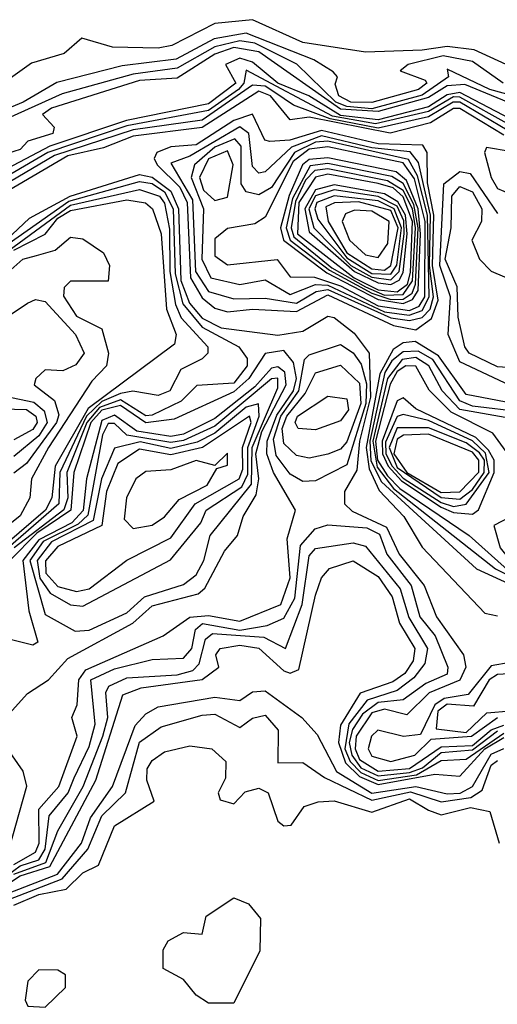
# Model space of a CAD drawing. Extents: x 2889633 to 3052318, y 540750 to 918690.
# Tile 529 of 656: x 2968604 to 2969365, y 842138 to 843706. Entities that reach past the tile are written whole.
import ezdxf

# ---------------------------------------------------------------- set-up
doc = ezdxf.new("R2010")
doc.units = 0

msp = doc.modelspace()

# ---------------------------------------------------------------- linework, layer by layer
at = {"layer": '0CON02XD'}
for points in [[(2969378.8, 843635), (2969328, 843658), (2969285, 843663.8), (2969245, 843657.8), (2969155, 843654.3), (2969055, 843670), (2968975, 843706.2), (2968915, 843700), (2968846.7, 843665), (2968825, 843660.8), (2968752.3, 843662.3), (2968703, 843677), (2968675, 843652.5), (2968623, 843637), (2968575, 843602.5)], [(2969373.8, 843605), (2969325, 843639.5), (2969278.5, 843648.5), (2969222.5, 843635), (2969210, 843625), (2969249.7, 843609.7), (2969252.5, 843605), (2969239.2, 843595), (2969165, 843574.2), (2969131.2, 843575), (2969112.5, 843585), (2969106.4, 843603.6), (2969110, 843615), (2969103.3, 843623.3), (2969072.5, 843642.5), (2968965, 843684.7), (2968914, 843676), (2968853.4, 843643.4), (2968767.3, 843632.7), (2968663.6, 843606.4), (2968610, 843575), (2968507.3, 843532.7)], [(2969395, 843583.2), (2969352.5, 843595), (2969285, 843627.5), (2969286.7, 843615), (2969245, 843586.3), (2969165, 843564.5), (2969125, 843568), (2969107.5, 843575), (2969045.3, 843635.3), (2968978.7, 843668.7), (2968955, 843672.7), (2968915, 843662.9), (2968855, 843629.3), (2968785, 843619.6), (2968671.8, 843588.2), (2968540.7, 843529.3)], [(2969398, 843568), (2969312.8, 843602.8), (2969285, 843601), (2969255, 843582.1), (2969175, 843559.8), (2969115, 843563.8), (2968984.8, 843654.8), (2968945, 843662), (2968915, 843651.4), (2968855, 843613.3), (2968795, 843609.4), (2968655, 843565.4), (2968640.8, 843555), (2968659.2, 843535), (2968657.1, 843525), (2968617.1, 843512.9), (2968605, 843499.3), (2968575, 843490)], [(2969385, 843548.4), (2969305, 843590.2), (2969285, 843586.6), (2969255, 843567.6), (2969175, 843547), (2969115, 843553.5), (2969064.6, 843585), (2969015.4, 843605), (2968975, 843638.8), (2968955, 843645.2), (2968931.8, 843635), (2968948.6, 843605), (2968905, 843572.5), (2968774.4, 843545.6), (2968652.2, 843505), (2968525, 843437.7)], [(2969385, 843538.3), (2969305, 843583.1), (2969295, 843583.5), (2969255, 843560), (2969170.6, 843540.6), (2969102.4, 843552.4), (2968965, 843625.8), (2968961.1, 843605), (2968952.5, 843595), (2968905, 843561.6), (2968775, 843537.3), (2968648.9, 843495), (2968575, 843451.4)], [(2969380.3, 843530.3), (2969305, 843574.8), (2969294.5, 843575), (2969255, 843551.4), (2969175, 843533.6), (2969098.3, 843548.3), (2969040, 843570), (2969010.5, 843590.5), (2968995, 843600.2), (2968975, 843601.8), (2968895, 843546.5), (2968785, 843531.1), (2968659.9, 843490.1), (2968578.1, 843441.9)], [(2969375, 843522.1), (2969305, 843564.7), (2969295, 843564.7), (2969258.1, 843541.9), (2969194.3, 843525.7), (2969065, 843550.8), (2969035, 843546.7), (2969003.6, 843585), (2968985, 843592.5), (2968895, 843534.7), (2968785, 843520.9), (2968737.8, 843502.2), (2968680.7, 843489.3), (2968586.2, 843433.8)], [(2969235, 843212.5), (2969259.6, 843230.4), (2969270.6, 843259.4), (2969261.4, 843315), (2969263.8, 843395), (2969253.6, 843446.4), (2969252.9, 843495), (2969246.3, 843506.3), (2969175, 843508.5), (2969085, 843529.8), (2969034.6, 843514.6), (2969002.3, 843512.3), (2968994.4, 843514.4), (2968975, 843555.6), (2968945, 843545.8), (2968885, 843507.1), (2968845, 843503.8), (2968822.5, 843495), (2968818.5, 843485), (2968822.9, 843475), (2968859.5, 843439.5), (2968871, 843415), (2968876.4, 843295), (2968895, 843263.5), (2968915, 843246.7), (2968935, 843240.9), (2968975, 843245.4), (2969045, 843241.3), (2969095, 843268.3), (2969199.2, 843219.2), (2969235, 843212.5)], [(2969225, 843227), (2969245, 843231.8), (2969257.8, 843245), (2969263.1, 843265), (2969256.7, 843315), (2969258.4, 843395), (2969238.9, 843478.9), (2969225.8, 843495.8), (2969165, 843502), (2969085, 843521.5), (2969037, 843503), (2968995, 843464), (2968985, 843462), (2968975, 843472.5), (2968969.1, 843525), (2968955, 843535.4), (2968875, 843488.8), (2968845, 843477.5), (2968879.3, 843419.3), (2968884.2, 843305), (2968905, 843273.5), (2968945, 843261.9), (2968995, 843262.7), (2969045, 843254.7), (2969076.4, 843273.6), (2969095, 843276.6), (2969195, 843231.7), (2969225, 843227)], [(2969224.5, 843235.5), (2969245, 843243.1), (2969256.2, 843265), (2969253.4, 843395), (2969237.5, 843457.5), (2969223.4, 843483.4), (2969095, 843513), (2969075, 843511), (2969041.6, 843495), (2969005, 843439.2), (2968985, 843427.5), (2968965, 843432), (2968956.9, 843445), (2968957.1, 843505), (2968946.7, 843516.7), (2968915, 843503.5), (2968882.5, 843475), (2968877.5, 843455), (2968896.7, 843405), (2968894, 843325), (2968908.8, 843295), (2968955, 843284.4), (2968995, 843292), (2969035, 843268.8), (2969075, 843284.7), (2969095, 843283.4), (2969185, 843241.2), (2969224.5, 843235.5)], [(2968915, 843418.1), (2968935, 843423.8), (2968943.9, 843475), (2968935, 843497.5), (2968905, 843484.6), (2968890.6, 843455), (2968896.9, 843435), (2968915, 843418.1)], [(2969225, 843243), (2969240.1, 843249.9), (2969249.3, 843265), (2969249.9, 843385), (2969232.6, 843452.6), (2969215, 843478.3), (2969095, 843503.9), (2969065, 843500), (2969039.7, 843480.3), (2968995, 843392), (2968978.8, 843381.2), (2968935, 843373.8), (2968915, 843357.5), (2968915, 843330), (2968935, 843315.8), (2969014.2, 843324.2), (2969035, 843296.7), (2969073.8, 843296.2), (2969115, 843282.4), (2969175, 843250.3), (2969225, 843243)], [(2969385, 843428.7), (2969405, 843434.1), (2969467, 843463), (2969475.3, 843475), (2969471.1, 843495), (2969456, 843506), (2969435, 843509.5), (2969385, 843496.1), (2969347.5, 843502.5), (2969344.2, 843495), (2969354.7, 843455), (2969365, 843437.3), (2969385, 843428.7)], [(2969215, 843254.5), (2969229.4, 843260.6), (2969238.6, 843275), (2969242.2, 843365), (2969238.4, 843405), (2969219.9, 843449.9), (2969203.7, 843463.7), (2969095, 843486.1), (2969065, 843483.7), (2969054.3, 843475), (2969033.4, 843426.5), (2969019.5, 843375), (2969024, 843355), (2969093.1, 843303.1), (2969175, 843260.8), (2969215, 843254.5)], [(2969195, 843260.4), (2969215, 843261.4), (2969229.1, 843270.9), (2969234.5, 843285), (2969238.4, 843375), (2969231.8, 843411.8), (2969215, 843445.3), (2969196.5, 843456.5), (2969095, 843477), (2969066.5, 843473.5), (2969038.6, 843421.4), (2969028.4, 843375), (2969034.7, 843355), (2969097.3, 843307.3), (2969165, 843270.5), (2969195, 843260.4)], [(2969185, 843267.6), (2969215, 843268.8), (2969229.6, 843290.4), (2969234.5, 843375), (2969229.4, 843405), (2969215, 843434.2), (2969189.8, 843449.8), (2969095, 843468.5), (2969074.1, 843465.9), (2969059.4, 843450.6), (2969043.3, 843416.7), (2969036.3, 843375), (2969040.7, 843360.7), (2969101.3, 843311.3), (2969155, 843280.6), (2969185, 843267.6)], [(2969385, 843123.6), (2969305, 843161.5), (2969286.5, 843205), (2969290.3, 843265), (2969272.9, 843315), (2969279.5, 843445), (2969305, 843464.4), (2969321.4, 843461.4), (2969365, 843397.5)], [(2968565, 843338.7), (2968619.8, 843390.2), (2968684.9, 843425.1), (2968795, 843459.7), (2968815, 843455.3), (2968845, 843433.4), (2968857.1, 843405), (2968861, 843291), (2968874.8, 843254.8), (2968895, 843230.7), (2968925, 843215.3), (2969015, 843203.8), (2969055, 843210), (2969095, 843234), (2969105, 843232), (2969136.9, 843206.9), (2969160.5, 843175), (2969162.7, 843105), (2969145.4, 843035), (2969141.1, 842988.9), (2969121.2, 842955), (2969121.2, 842935), (2969133.6, 842923.6), (2969188.3, 842898.3), (2969208.2, 842855), (2969248.1, 842805), (2969268, 842755), (2969310.8, 842695), (2969314.4, 842675), (2969305, 842654.6), (2969256, 842634), (2969220.6, 842599.4), (2969185, 842608), (2969165, 842602.2), (2969139.7, 842565), (2969138.1, 842545), (2969145, 842528.2), (2969175, 842509.3), (2969225, 842513.6), (2969275, 842548.4), (2969325, 842550.3), (2969355, 842575.2), (2969375, 842582.7)], [(2969205, 843272.8), (2969221.5, 843285), (2969226.2, 843303.8), (2969229.6, 843385), (2969215, 843424.2), (2969198.6, 843438.6), (2969175, 843445.6), (2969095, 843460.4), (2969075, 843455.3), (2969048.6, 843415), (2969046.7, 843365), (2969136.9, 843295), (2969175, 843275.9), (2969205, 843272.8)], [(2968535, 843313.7), (2968682.8, 843417.2), (2968795, 843448.4), (2968815, 843445.2), (2968835, 843432), (2968848.4, 843405), (2968851.7, 843301.7), (2968864, 843254), (2968895, 843216.8), (2968953.3, 843185), (2968966.6, 843166.6), (2968966.2, 843155), (2968945, 843127.5), (2968886.1, 843123.9), (2968861.4, 843098.6), (2968815, 843076.5), (2968805, 843075.5), (2968765, 843100.7), (2968731.5, 843088.5), (2968711.1, 843065), (2968679.2, 842985), (2968681.1, 842945), (2968674.4, 842925.6), (2968595.7, 842865)], [(2968555, 843315.6), (2968685, 843410.7), (2968795, 843436), (2968827.1, 843425), (2968835, 843413.8), (2968842.6, 843372.6), (2968843.3, 843305), (2968852.6, 843252.6), (2968861.6, 843231.6), (2968904, 843185), (2968903.8, 843175), (2968895, 843166.2), (2968860.9, 843149.1), (2968843.3, 843115), (2968825, 843108), (2968784.4, 843114.4), (2968765, 843110.8), (2968735, 843098.1), (2968710.8, 843075), (2968668.1, 842985), (2968666.7, 842935), (2968586.2, 842865)], [(2969195, 843284.5), (2969208.5, 843291.5), (2969215, 843303.5), (2969221.2, 843365), (2969218.5, 843395), (2969206.3, 843416.3), (2969185, 843428.8), (2969105, 843443.5), (2969075, 843435.2), (2969058.4, 843405), (2969065, 843368.5), (2969137.5, 843305), (2969175, 843287), (2969195, 843284.5)], [(2969195, 843292.1), (2969208.4, 843305), (2969216.5, 843365), (2969216, 843386), (2969205, 843409.1), (2969175, 843424.5), (2969105, 843435.2), (2969075, 843425.7), (2969064.8, 843405), (2969072.7, 843375), (2969131.6, 843315), (2969165, 843296.1), (2969195, 843292.1)], [(2969405, 843150.8), (2969365, 843153.5), (2969320, 843175), (2969313.1, 843185), (2969302.5, 843232.5), (2969300.8, 843280.8), (2969281.6, 843325), (2969291.1, 843375), (2969292.2, 843425), (2969305, 843440.8), (2969325, 843432), (2969340, 843405), (2969339.2, 843385), (2969323.8, 843355), (2969336, 843325), (2969355, 843306), (2969397.5, 843287.5), (2969460, 843235), (2969462, 843215), (2969451.2, 843185), (2969405, 843150.8)], [(2968595, 843339.3), (2968645, 843364.6), (2968665, 843390), (2968685, 843402.6), (2968775, 843419.6), (2968804.4, 843414.4), (2968815.7, 843405), (2968829.5, 843365), (2968838.2, 843245), (2968853.3, 843205), (2968850.7, 843189.3), (2968713.1, 843086.9), (2968660.6, 842995), (2968655.4, 842945), (2968645.3, 842925), (2968580.5, 842869.5)], [(2969195, 843301.2), (2969204.5, 843315.5), (2969212.2, 843375), (2969200.6, 843405), (2969175, 843417.8), (2969105, 843425.7), (2969077.5, 843415), (2969073.9, 843405), (2969078.7, 843388.7), (2969125, 843326.9), (2969165, 843302.3), (2969195, 843301.2)], [(2969185, 843307.4), (2969195, 843314.6), (2969207, 843375), (2969195, 843402.3), (2969143.9, 843416.1), (2969105.3, 843414.7), (2969091.6, 843408.4), (2969095.3, 843385), (2969125.3, 843335), (2969165, 843309.4), (2969185, 843307.4)], [(2969175, 843327.3), (2969190.3, 843349.7), (2969192.2, 843385), (2969165, 843401.4), (2969137.2, 843402.8), (2969123.1, 843396.9), (2969117.6, 843385), (2969129.4, 843355), (2969155, 843331.9), (2969175, 843327.3)], [(2968580.8, 843299.2), (2968609.2, 843325), (2968630.9, 843330.9), (2968660.6, 843339.4), (2968685, 843360), (2968705, 843357.5), (2968737.5, 843335), (2968747.5, 843315), (2968745, 843290), (2968685, 843290), (2968675, 843280), (2968673.9, 843266.1), (2968695, 843234.2), (2968735, 843213.8), (2968745.7, 843175), (2968742.5, 843155), (2968719.3, 843130.7), (2968650, 843025), (2968623.1, 842975), (2968620.6, 842945), (2968605, 842916.2), (2968504.5, 842835.5)], [(2968575, 843226.7), (2968616.7, 843255), (2968629.5, 843260.5), (2968645, 843257.5), (2968693.1, 843205), (2968706.7, 843175), (2968693.6, 843156.4), (2968673, 843147), (2968645, 843148.8), (2968630, 843135), (2968627.5, 843125), (2968660, 843100), (2968666.9, 843076.9), (2968663.1, 843065), (2968615, 842999.4), (2968595, 842984)], [(2969055, 842970.8), (2969035, 842982.5), (2969012.4, 843012.4), (2969008.2, 843038.2), (2969020, 843075), (2969048.8, 843115), (2969057.5, 843165), (2969065, 843172.5), (2969115, 843189.2), (2969135, 843175.8), (2969147.8, 843157.8), (2969156.2, 843126.2), (2969155.4, 843095), (2969125, 842997.5), (2969075, 842972), (2969055, 842970.8)], [(2969415, 843090.4), (2969315, 843109.1), (2969271.1, 843171.1), (2969233.7, 843193.7), (2969215, 843191.5), (2969198.9, 843181.1), (2969177.8, 843142.2), (2969155.8, 843025), (2969160.8, 842990.8), (2969176.6, 842956.6), (2969215.8, 842915), (2969245, 842866), (2969345, 842761.2), (2969365, 842756.7)], [(2968595, 842361.1), (2968629.7, 842380.3), (2968635.3, 842395), (2968635, 842448.8), (2968666.5, 842485), (2968695.8, 842565), (2968687.5, 842595), (2968695.8, 842615), (2968698.5, 842655), (2968709.4, 842670.6), (2968832.5, 842725), (2968875.4, 842754.6), (2968905, 842757.6), (2968955, 842748.2), (2969020, 842775), (2969035, 842817.5), (2969030.3, 842879.7), (2969043.3, 842925), (2969008.5, 842985), (2968997.6, 843015), (2968998.5, 843035), (2969013.4, 843076.6), (2969040.2, 843115), (2969044.8, 843135), (2969040.3, 843160.3), (2969025, 843179.2), (2968995, 843174.5), (2968969.2, 843135), (2968945, 843113.7), (2968850.2, 843069.8), (2968805, 843064), (2968765, 843091.7), (2968735, 843084.5), (2968717.5, 843065), (2968690.3, 842985), (2968685.8, 842925), (2968631.4, 842888.6), (2968588.6, 842845)], [(2969405, 843081.3), (2969325, 843090.9), (2969305, 843099.2), (2969262.1, 843165), (2969238.4, 843178.4), (2969215, 843177.1), (2969196.8, 843163.2), (2969185.7, 843144.3), (2969161.5, 843035), (2969163.5, 843003.5), (2969180.3, 842970.3), (2969331.7, 842831.7), (2969427.5, 842787.5)], [(2969395, 843069.5), (2969305, 843085.3), (2969276.8, 843115), (2969255.4, 843155), (2969235, 843168.1), (2969212.9, 843165), (2969190, 843135), (2969166.3, 843035), (2969173.4, 842993.4), (2969199.5, 842959.5), (2969361.8, 842831.8), (2969434.8, 842794.8)], [(2968573.3, 842585), (2968616.6, 842633.4), (2968650, 842655), (2968681.1, 842688.9), (2968784.3, 842745), (2968815, 842772.7), (2968888.3, 842791.7), (2968899.3, 842800.7), (2968930.2, 842859.8), (2968951.2, 842885), (2968960, 842915), (2968980.7, 842949.3), (2968984.8, 842975), (2968980.4, 843015), (2968989.8, 843050.2), (2969028.4, 843125), (2969026.2, 843145), (2969015, 843153.3), (2969005, 843151.3), (2968978.7, 843121.3), (2968915, 843070.9), (2968865, 843046.4), (2968845, 843042.7), (2968790.7, 843050.7), (2968755, 843076.5), (2968735, 843067.9), (2968710.6, 842975), (2968705.5, 842924.5), (2968687.3, 842905), (2968635, 842877.8), (2968609.2, 842845), (2968618.8, 842765), (2968633.3, 842715), (2968625, 842710), (2968585, 842720.4)], [(2969065, 843008), (2969045, 843012), (2969025, 843031.2), (2969022.2, 843055), (2969029.4, 843075), (2969058.8, 843111.2), (2969075, 843143.8), (2969115, 843155.8), (2969145, 843127.5), (2969147.3, 843095), (2969125, 843034.2), (2969115, 843022.5), (2969095, 843014.2), (2969065, 843008)], [(2969387, 843007), (2969357.6, 843047.6), (2969291.4, 843081.4), (2969256, 843116), (2969235, 843154.4), (2969218.8, 843155), (2969205, 843146), (2969194.1, 843125.9), (2969170.9, 843035), (2969174.1, 843005), (2969189.6, 842979.6), (2969209.7, 842959.7), (2969320, 842885), (2969385.6, 842825.6)], [(2968692.5, 842732.5), (2968715, 842734), (2968775, 842761.4), (2968802.9, 842787.1), (2968865, 842806.9), (2968885, 842822), (2968897.5, 842845), (2968907.5, 842885), (2968973.5, 842966.5), (2968974.5, 843025), (2969015, 843120), (2969015, 843135.6), (2969005, 843134.2), (2968915, 843058.8), (2968865, 843036.2), (2968845, 843032.9), (2968775, 843044.7), (2968755, 843063.1), (2968745, 843063.1), (2968736.4, 843045), (2968712.8, 842917.2), (2968697.4, 842902.6), (2968641.9, 842875), (2968620.3, 842845), (2968645, 842758.8), (2968692.5, 842732.5)], [(2968545, 843114.3), (2968627.1, 843097.1), (2968643.5, 843083.5), (2968648.2, 843065), (2968635, 843043.6), (2968595, 843010.6)], [(2969075, 843053.3), (2969047.5, 843055), (2969042.9, 843065), (2969046.7, 843075), (2969095, 843106.7), (2969125, 843102.5), (2969127.5, 843085), (2969115, 843067.5), (2969075, 843053.3)], [(2969325, 842918.6), (2969334.5, 842925.5), (2969359.6, 842985), (2969359.8, 843005), (2969350.7, 843020.7), (2969330.6, 843040.6), (2969235, 843086.5), (2969215, 843104), (2969205, 843099.2), (2969181.1, 843035), (2969181.6, 843015), (2969190.9, 842995), (2969212, 842972), (2969275, 842930), (2969295, 842921.2), (2969325, 842918.6)], [(2968705, 842772.5), (2968844.2, 842845.8), (2968892.5, 842905), (2968901.2, 842925), (2968957.7, 842962.3), (2968967.7, 842982.3), (2968967.3, 843025), (2968985.6, 843075), (2968984.4, 843094.4), (2968965, 843089.4), (2968915, 843047.9), (2968886.8, 843033.2), (2968845, 843023.3), (2968796.3, 843033.7), (2968755, 843024), (2968734.7, 842975), (2968721.5, 842908.5), (2968655, 842874.7), (2968632.2, 842845), (2968636.6, 842816.6), (2968652.7, 842792.7), (2968685, 842774.3), (2968705, 842772.5)], [(2968537.5, 843087.5), (2968615, 843085.4), (2968630, 843075), (2968632.2, 843065), (2968625, 843053.5), (2968595, 843036.9)], [(2968694.5, 842795.5), (2968715, 842800), (2968775, 842845.6), (2968845, 842881.1), (2968883.6, 842935), (2968953.8, 842975), (2968959.7, 842990.3), (2968959.1, 843025), (2968972.7, 843065), (2968970, 843075), (2968895.2, 843024.8), (2968845, 843013.2), (2968795, 843022.1), (2968760.5, 842999.5), (2968742.7, 842955), (2968735, 842900.6), (2968665, 842867.5), (2968645.4, 842844.6), (2968646.2, 842825), (2968665, 842803.6), (2968694.5, 842795.5)], [(2969295, 842931.2), (2969315, 842934.6), (2969351.7, 842985), (2969345.8, 843015.8), (2969325, 843035.6), (2969255, 843067.8), (2969215, 843077.5), (2969205, 843074.5), (2969186.6, 843033.4), (2969187.2, 843015), (2969197, 842995), (2969215, 842976.1), (2969275, 842937.5), (2969295, 842931.2)], [(2969305, 842942.9), (2969325, 842958), (2969343.9, 842985), (2969344.3, 843005), (2969336.5, 843016.5), (2969315, 843032.3), (2969255, 843056.4), (2969205, 843056.4), (2969192.3, 843025), (2969205, 842992.9), (2969275, 842945.2), (2969305, 842942.9)], [(2969275, 842953.5), (2969305, 842954.2), (2969335, 842985.8), (2969335.2, 843005), (2969325, 843017.4), (2969255, 843046.2), (2969215.3, 843044.7), (2969205, 843038.2), (2969200, 843015), (2969220.7, 842985), (2969275, 842953.5)], [(2969505, 842793.8), (2969535, 842808.1), (2969611.1, 842885), (2969654.2, 842965.8), (2969670.4, 842985), (2969666.2, 843005), (2969625.6, 843035.6), (2969605, 843042.7), (2969585, 843040.4), (2969545, 843008.1), (2969498.3, 842991.7), (2969478.1, 842945), (2969458.5, 842925), (2969385.7, 842914.3), (2969359.3, 842900.7), (2969368.9, 842865), (2969393.8, 842835), (2969485, 842796.8), (2969505, 842793.8)], [(2968785, 842895.8), (2968815, 842901.5), (2968835, 842914.4), (2968858, 842942), (2968902.7, 842965), (2968918.3, 842991.7), (2968935, 842996.7), (2968935, 843015.8), (2968915, 842996.2), (2968885, 843004.1), (2968845, 842989.6), (2968805, 842986.7), (2968789.2, 842975), (2968774.4, 842945), (2968770.7, 842910.7), (2968785, 842895.8)], [(2968585, 842344.1), (2968605, 842358.5), (2968635, 842368.2), (2968644.7, 842385), (2968651.5, 842438.5), (2968681.5, 842475), (2968691.2, 842498.8), (2968715, 842548.8), (2968724.3, 842584.3), (2968717.5, 842655), (2968755, 842672.5), (2968815, 842687.5), (2968865, 842689.2), (2968878.5, 842705), (2968884.4, 842735), (2968895.4, 842744.6), (2968955, 842734.2), (2968998.5, 842741.5), (2969025, 842753.1), (2969042.5, 842785), (2969051.3, 842868.7), (2969074.5, 842895.5), (2969095, 842902), (2969156.9, 842896.9), (2969177.1, 842887.1), (2969188.5, 842855), (2969227.5, 842805), (2969241.5, 842755), (2969265.6, 842725), (2969286, 842675), (2969285, 842664), (2969250.9, 842649.1), (2969215, 842623.3), (2969175, 842618.8), (2969149.8, 842600.2), (2969134.1, 842575.9), (2969129, 842555), (2969132.9, 842535), (2969147.4, 842515), (2969175, 842502), (2969225, 842507.6), (2969245.4, 842514.6), (2969275, 842539.2), (2969325, 842543.3), (2969365, 842573.9)], [(2968595, 842345.2), (2968646, 842364), (2968665, 842414.2), (2968705.4, 842485), (2968736.8, 842565), (2968744.5, 842595), (2968741.4, 842635), (2968746, 842645), (2968775, 842658.2), (2968855, 842663.1), (2968880, 842670), (2968889.8, 842680.2), (2968900.2, 842719.8), (2968911.5, 842728.5), (2968993, 842723), (2969027.5, 842705), (2969053.9, 842775), (2969065, 842852.5), (2969075, 842864.2), (2969135, 842872.9), (2969155, 842868), (2969209.8, 842799.8), (2969224, 842754), (2969253.5, 842705), (2969249.2, 842680.8), (2969231.8, 842658.2), (2969205, 842637.9), (2969157.5, 842622.5), (2969128.1, 842585), (2969121.9, 842545), (2969130.2, 842525), (2969147.2, 842507.2), (2969175, 842494.8), (2969236.1, 842503.9), (2969275, 842526.2), (2969315, 842528.8), (2969375, 842570)], [(2968585, 842329.5), (2968605, 842342.7), (2968652.1, 842357.9), (2968725.4, 842495), (2968768.7, 842631.3), (2968797.6, 842642.4), (2968894.7, 842655.3), (2968921.2, 842675), (2968916.7, 842695), (2968923.3, 842705), (2968955, 842710), (2968985, 842705.6), (2969025, 842669.4), (2969035, 842665.8), (2969048.7, 842671.3), (2969075, 842790), (2969085, 842817.5), (2969097.5, 842832.5), (2969135, 842844.2), (2969175, 842819.4), (2969197.1, 842787.1), (2969209.1, 842745), (2969233.3, 842705), (2969230.9, 842685), (2969217.5, 842665), (2969198.5, 842651.5), (2969146.1, 842633.9), (2969115, 842582.5), (2969111.6, 842555), (2969122.8, 842522.8), (2969145, 842500.8), (2969175, 842488.2), (2969265, 842504.7), (2969305, 842501.5), (2969344.8, 842545), (2969375, 842563.3)], [(2969385, 842682.5), (2969355, 842677.1), (2969318.4, 842631.6), (2969280, 842625), (2969265, 842615.3), (2969242.1, 842567.9), (2969215.5, 842564.5), (2969174.3, 842575), (2969164.6, 842565), (2969158.8, 842545), (2969165, 842533.2), (2969195, 842524.8)], [(2969315, 842571.1), (2969347.8, 842602.2), (2969385.4, 842605.4), (2969425, 842589.3), (2969445, 842590.8), (2969465, 842611.5), (2969465, 842638.1), (2969455, 842646.2), (2969417.8, 842647.8), (2969392.5, 842665), (2969365, 842663.3), (2969351.9, 842655), (2969326.9, 842613.1), (2969285, 842616.3), (2969270, 842605), (2969267.1, 842577.1), (2969315, 842571.1)], [(2968586.7, 842315), (2968664.5, 842345.5), (2968702.7, 842395), (2968717.3, 842435), (2968751.8, 842485), (2968788, 842582), (2968805, 842600.8), (2968825, 842611.9), (2968915, 842627.3), (2968955, 842622), (2968975, 842635.8), (2968995, 842637.5), (2969053.3, 842595), (2969077.9, 842567.9), (2969108.7, 842508.7), (2969165, 842474.2), (2969235, 842484.8), (2969285, 842473.3), (2969305.6, 842474.4), (2969325.2, 842484.8), (2969355, 842536.7), (2969375, 842545.8)], [(2968587.1, 842305), (2968672.1, 842337.9), (2968712.7, 842385), (2968735, 842438.1), (2968772.5, 842475), (2968795, 842555.8), (2968829.7, 842580.3), (2968895, 842598.6), (2968915, 842600), (2968955, 842578.8), (2968975, 842593.8), (2968995, 842598.8), (2969016, 842575), (2969015, 842522.5), (2969055, 842523.3), (2969089.4, 842499.4), (2969165, 842463.1), (2969226.3, 842476.3), (2969275, 842460.4), (2969322.5, 842467.5), (2969340.7, 842479.3), (2969355, 842519.2), (2969365, 842526.7)], [(2969195, 842524.8), (2969233.3, 842535), (2969259.5, 842560.5), (2969323.5, 842565), (2969365, 842594.8)], [(2968581.8, 842365), (2968615.8, 842485.8), (2968609.7, 842509.7), (2968570.8, 842565)], [(2968595, 842296.2), (2968635, 842313.3), (2968678.2, 842321.8), (2968705, 842347.5), (2968730, 842360), (2968755, 842422.5), (2968818.3, 842461.7), (2968806.7, 842495), (2968807, 842513), (2968815, 842526.7), (2968835, 842540), (2968875, 842550), (2968910, 842545), (2968932.5, 842525), (2968931.7, 842498.3), (2968920, 842475), (2968923.6, 842463.6), (2968945, 842457.5), (2968963.3, 842476.7), (2968985, 842482.5), (2969000, 842475), (2969015, 842430), (2969025, 842422.5), (2969036.4, 842423.6), (2969057, 842453), (2969079.3, 842460.7), (2969105, 842462), (2969165, 842444), (2969225, 842465.3), (2969255, 842447.1), (2969275, 842440), (2969321.7, 842451.7), (2969352.5, 842445), (2969367.5, 842395)], [(2968945, 842140), (2968905, 842140), (2968885, 842152.5), (2968865, 842177.5), (2968832.5, 842195), (2968832.5, 842225), (2968840.7, 842239.3), (2968865, 842252.5), (2968895, 842250), (2968901.2, 842278.8), (2968945, 842307.5), (2968968.3, 842298.3), (2968987.5, 842275), (2968986.4, 842223.6), (2968945, 842140)], [(2968645, 842133.8), (2968677.5, 842165), (2968677.5, 842185), (2968665, 842192.5), (2968635, 842193.3), (2968617.5, 842175), (2968613.3, 842145), (2968617.5, 842135), (2968645, 842133.8)]]:
    msp.add_lwpolyline(points, dxfattribs=at)

doc.saveas('drawing.dxf')
